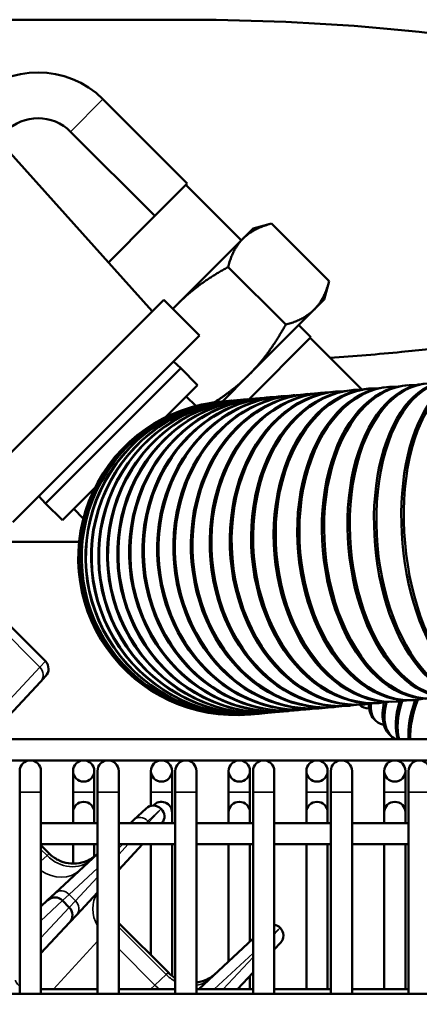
# Model space of a CAD drawing. Header units: inches. Extents: x 1 to 271, y 5 to 171.
# Tile 312 of 334: x 156.22 to 158.45, y 143.33 to 148.81. Entities that reach past the tile are written whole.
import ezdxf

# ---------------------------------------------------------------- set-up
doc = ezdxf.new("R2010")
doc.units = ezdxf.units.IN
doc.header["$LTSCALE"] = 8
doc.header["$MEASUREMENT"] = 0
for name, color, linetype, lineweight in [('Dimension (ANSI)', 7, 'Continuous', 25), ('Visible (ANSI)', 7, 'Continuous', 50), ('Visible Narrow (ANSI)', 7, 'Continuous', 35)]:
    doc.layers.add(name, color=color, linetype=linetype, lineweight=lineweight)
doc.styles.add('Dimension Text', font='tahoma.ttf')
doc.dimstyles.new('Dual Dimension', dxfattribs={"dimscale": 8, "dimtxt": 0.12, "dimasz": 0.098425, "dimexe": 0.125, "dimexo": 0.0625, "dimgap": 0.031496, "dimtad": 0, "dimtih": 1, "dimtoh": 1, "dimrnd": 1e-08, "dimzin": 4, "dimdsep": 46, "dimtxsty": 'Dimension Text', "dimcen": 0.09, "dimdle": 0.393701, "dimclrd": 256, "dimclre": 256, "dimclrt": 256, "dimadec": 0, "dimazin": 1, "dimtfac": 1, "dimtofl": 0, "dimtmove": 0, "dimatfit": 3, "dimfxl": 1, "dimtolj": 1, "dimtzin": 4, "dimlwd": -1, "dimlwe": -1, "dimarcsym": 0})

# ---------------------------------------------------------------- blocks, each defined once
blk = doc.blocks.new('*D10')
at = {"layer": 'Defpoints', "color": 0, "transparency": 16777216}
for p in [(179.2848, 157.7079), (123.1798, 140.6812), (179.2848, 140.6812)]:
    blk.add_point(p, dxfattribs=at)
at = {"layer": 'Dimension (ANSI)', "transparency": 16777216}
for p, q in [((123.1798, 141.1812), (123.1798, 158.7079)), ((179.2848, 141.1812), (179.2848, 158.7079)), ((123.9672, 157.7079), (146.443, 157.7079)), ((178.4974, 157.7079), (156.0215, 157.7079))]:
    blk.add_line(p, q, dxfattribs=at)
for points in [[(123.9672, 157.8392), (123.9672, 157.5767), (123.1798, 157.7079)], [(178.4974, 157.8392), (178.4974, 157.5767), (179.2848, 157.7079)]]:
    blk.add_solid(points, dxfattribs=at)
at = {"layer": 'Dimension (ANSI)', "transparency": 16777216, "insert": (151.2323, 157.7079), "char_height": 0.96, "attachment_point": 5, "style": 'Dimension Text'}
blk.add_mtext('\\A1;{\\H3.0x;(}\\S56.11^ 1425.1 mm;{\\H3.0x;)}', dxfattribs=at)

msp = doc.modelspace()

# ---------------------------------------------------------------- linework, layer by layer
at = {"layer": 'Visible (ANSI)'}
for p, q in [((155.6319, 148.8096), (157.1192, 148.8096)), ((155.5636, 148.7413), (156.9599, 147.1861)), ((156.6851, 148.3666), (157.1546, 147.897)), ((156.5044, 148.1859), (156.974, 147.7164)), ((157.1546, 147.897), (157.1466, 147.889)), ((156.982, 147.7244), (157.1466, 147.889)), ((157.4552, 147.581), (157.1469, 147.8893)), ((156.7157, 147.4581), (156.9579, 147.7003)), ((156.974, 147.7164), (156.9579, 147.7003)), ((156.982, 147.7244), (156.974, 147.7164)), ((157.5213, 147.6471), (157.465, 147.5909)), ((157.5213, 147.6471), (157.6237, 147.6745)), ((157.9447, 147.3535), (157.6237, 147.6745)), ((157.465, 147.5909), (157.1016, 147.2274)), ((157.7024, 147.1112), (157.3814, 147.4322)), ((157.9173, 147.2511), (157.9447, 147.3535)), ((157.0233, 147.2495), (155.9845, 146.2108)), ((157.2219, 147.0508), (157.0233, 147.2495)), ((157.861, 147.1949), (157.9173, 147.2511)), ((157.1016, 147.2274), (157.0735, 147.1993)), ((157.4976, 146.8315), (157.861, 147.1949)), ((157.7748, 147.1086), (157.8427, 147.0408)), ((157.2219, 147.0508), (156.1832, 146.0121)), ((157.8427, 147.0408), (157.4984, 146.6965)), ((158.127, 146.7499), (157.8394, 147.0375)), ((156.3654, 146.1159), (157.1181, 146.8686)), ((157.0777, 146.9066), (157.1181, 146.8686)), ((157.1181, 146.8686), (157.2119, 146.7748)), ((157.3497, 146.6836), (157.4976, 146.8315)), ((157.2119, 146.7748), (157.0314, 146.5944)), ((158.0699, 146.7466), (158.0809, 146.7475)), ((158.1642, 146.7548), (158.1757, 146.7558)), ((158.263, 146.7635), (158.2751, 146.7645)), ((158.3663, 146.7725), (158.3789, 146.7736)), ((157.1484, 146.7114), (157.2015, 146.6583)), ((157.4301, 146.6906), (157.4341, 146.691)), ((157.4668, 146.6938), (157.4715, 146.6942)), ((157.5099, 146.6976), (157.5154, 146.6981)), ((157.5593, 146.7019), (157.5656, 146.7025)), ((157.6149, 146.7068), (157.6219, 146.7074)), ((157.6766, 146.7122), (157.6843, 146.7128)), ((157.7442, 146.7181), (157.7526, 146.7188)), ((157.8175, 146.7245), (157.8266, 146.7253)), ((157.8964, 146.7314), (157.9062, 146.7323)), ((157.9806, 146.7388), (157.991, 146.7397)), ((157.3495, 146.6836), (157.3503, 146.6836)), ((157.3596, 146.6844), (157.3613, 146.6846)), ((157.3765, 146.6859), (157.3789, 146.6861)), ((157.4, 146.688), (157.4032, 146.6883)), ((156.6396, 146.2026), (156.4592, 146.0221)), ((156.3274, 146.1563), (156.3654, 146.1159)), ((156.3654, 146.1159), (156.4592, 146.0221)), ((156.5226, 146.0856), (156.5757, 146.0325)), ((156.552, 145.9013), (155.5492, 145.9013)), ((156.3643, 145.2363), (156.0346, 145.566)), ((156.0388, 144.8023), (156.3373, 145.1225)), ((156.3657, 145.153), (156.3373, 145.1225)), ((158.0489, 144.9881), (158.0587, 144.9889)), ((158.1176, 144.9915), (158.115, 144.9942)), ((158.1331, 144.9954), (158.1435, 144.9963)), ((158.2225, 145.0032), (158.2334, 145.0042)), ((158.3167, 145.0115), (158.3282, 145.0125)), ((158.4155, 145.0201), (158.4276, 145.0212)), ((157.502, 144.9402), (157.5029, 144.9403)), ((157.5122, 144.9411), (157.5138, 144.9412)), ((157.529, 144.9426), (157.5314, 144.9428)), ((157.5525, 144.9446), (157.5557, 144.9449)), ((157.5826, 144.9473), (157.5866, 144.9476)), ((157.6193, 144.9505), (157.6241, 144.9509)), ((157.6624, 144.9542), (157.6679, 144.9547)), ((157.7118, 144.9586), (157.7181, 144.9591)), ((157.7674, 144.9634), (157.7745, 144.964)), ((157.8291, 144.9688), (157.8369, 144.9695)), ((157.8967, 144.9747), (157.9052, 144.9755)), ((157.9701, 144.9812), (157.9792, 144.982)), ((158.2037, 144.9054), (158.1929, 144.9162)), ((158.2884, 144.8207), (158.2778, 144.8313)), ((172.3631, 144.8023), (152.4166, 144.8023)), ((172.3631, 144.6842), (152.4166, 144.6842)), ((156.2214, 144.6252), (156.2214, 144.5071)), ((156.3395, 144.5071), (156.3395, 144.6252)), ((156.5188, 144.6252), (156.5188, 144.5071)), ((156.6369, 144.5071), (156.6369, 144.6252)), ((156.6545, 144.6252), (156.6545, 144.5071)), ((156.7726, 144.5071), (156.7726, 144.6252)), ((156.9518, 144.6252), (156.9518, 144.5071)), ((157.0699, 144.5071), (157.0699, 144.6252)), ((157.0876, 144.6252), (157.0876, 144.5071)), ((157.2057, 144.5071), (157.2057, 144.6252)), ((157.3849, 144.6252), (157.3849, 144.5071)), ((157.503, 144.5071), (157.503, 144.6252)), ((157.5206, 144.6252), (157.5206, 144.5071)), ((157.6387, 144.5071), (157.6387, 144.6252)), ((157.818, 144.6252), (157.818, 144.5071)), ((157.9361, 144.5071), (157.9361, 144.6252)), ((157.9537, 144.6252), (157.9537, 144.5071)), ((158.0718, 144.5071), (158.0718, 144.6252)), ((158.251, 144.6252), (158.251, 144.5071)), ((158.3692, 144.5071), (158.3692, 144.6252)), ((158.3868, 144.6252), (158.3868, 144.5071)), ((156.2214, 144.5071), (156.2214, 143.385)), ((156.3395, 144.5071), (156.3395, 143.385)), ((156.5188, 144.5071), (156.5188, 144.3947)), ((156.6369, 144.5071), (156.6369, 144.3947)), ((156.6545, 144.5071), (156.6545, 143.385)), ((156.7726, 144.5071), (156.7726, 143.385)), ((156.9518, 144.5071), (156.9518, 144.4312)), ((157.0699, 144.5071), (157.0699, 144.3947)), ((157.0876, 144.5071), (157.0876, 143.385)), ((157.2057, 144.5071), (157.2057, 143.385)), ((157.3849, 144.5071), (157.3849, 144.3947)), ((157.503, 144.5071), (157.503, 144.3947)), ((157.5206, 144.5071), (157.5206, 143.385)), ((157.6387, 144.5071), (157.6387, 143.385)), ((157.818, 144.5071), (157.818, 144.3947)), ((157.9361, 144.5071), (157.9361, 144.3947)), ((157.9537, 144.5071), (157.9537, 143.385)), ((158.0718, 144.5071), (158.0718, 143.385)), ((158.251, 144.5071), (158.251, 144.3947)), ((158.3692, 144.5071), (158.3692, 144.3947)), ((158.3868, 144.5071), (158.3868, 143.385)), ((156.5188, 144.3947), (156.5188, 144.3356)), ((156.6369, 144.3356), (156.6369, 144.3947)), ((156.8574, 144.3538), (156.925, 144.4169)), ((157.0095, 144.4143), (157.0084, 144.4155)), ((157.0699, 144.3356), (157.0699, 144.3947)), ((157.3849, 144.3947), (157.3849, 144.3356)), ((157.503, 144.3356), (157.503, 144.3947)), ((157.818, 144.3947), (157.818, 144.3356)), ((157.9361, 144.3356), (157.9361, 144.3947)), ((158.251, 144.3947), (158.251, 144.3356)), ((158.3692, 144.3356), (158.3692, 144.3947)), ((156.3395, 144.3356), (156.6545, 144.3356)), ((156.7726, 144.3356), (157.0876, 144.3356)), ((156.8574, 144.3538), (156.8378, 144.3356)), ((157.2057, 144.3356), (157.5206, 144.3356)), ((157.6387, 144.3356), (157.9537, 144.3356)), ((158.0718, 144.3356), (158.3868, 144.3356)), ((156.3395, 144.2175), (156.6545, 144.2175)), ((156.3395, 144.2118), (156.3861, 144.1651)), ((156.5188, 144.1095), (156.5188, 144.2175)), ((156.6369, 144.1493), (156.6369, 144.2175)), ((156.7726, 144.0753), (156.9052, 144.2175)), ((156.7726, 144.2175), (157.0876, 144.2175)), ((156.9518, 143.5995), (156.9518, 144.2175)), ((157.0699, 143.4842), (157.0699, 144.2175)), ((157.2057, 144.2175), (157.5206, 144.2175)), ((157.3849, 143.5647), (157.3849, 144.2175)), ((157.503, 143.6748), (157.503, 144.2175)), ((157.6387, 144.2175), (157.9537, 144.2175)), ((157.818, 143.4104), (157.818, 144.2175)), ((157.9361, 143.4104), (157.9361, 144.2175)), ((158.0718, 144.2175), (158.3868, 144.2175)), ((158.251, 143.4104), (158.251, 144.2175)), ((158.3692, 143.4104), (158.3692, 144.2175)), ((156.6545, 144.1646), (156.419, 143.9451)), ((156.5391, 143.825), (156.6545, 143.9487)), ((156.3395, 143.8709), (156.3762, 143.9051)), ((156.419, 143.9451), (156.3762, 143.9051)), ((156.4977, 143.8655), (156.4595, 143.9037)), ((156.4992, 143.7821), (156.5391, 143.825)), ((156.4992, 143.7821), (156.3395, 143.6109)), ((156.7726, 143.7787), (157.0491, 143.5022)), ((157.6724, 143.7514), (157.6713, 143.7526)), ((157.5203, 143.6909), (157.2195, 143.4104)), ((157.5203, 143.6909), (157.5206, 143.6912)), ((156.6257, 143.6463), (156.6257, 143.6463)), ((157.6739, 143.6681), (157.6387, 143.6304)), ((156.5188, 143.5294), (156.5188, 143.5294)), ((157.4336, 143.4104), (157.5206, 143.5037)), ((157.503, 143.4104), (157.503, 143.4848)), ((156.6545, 143.4104), (156.3395, 143.4104)), ((157.0876, 143.4104), (156.7726, 143.4104)), ((157.5206, 143.4104), (157.2057, 143.4104)), ((157.9537, 143.4104), (157.6387, 143.4104)), ((158.3868, 143.4104), (158.0718, 143.4104)), ((172.3631, 143.385), (152.3541, 143.385))]:
    msp.add_line(p, q, dxfattribs=at)
for centre in [(156.5778, 144.6252), (157.0109, 144.6252), (157.444, 144.6252), (157.877, 144.6252), (158.3101, 144.6252)]:
    msp.add_circle(centre, 0.0591, dxfattribs=at)
for centre, radius, start, end in [((156.3238, 148.0053), 0.511, 45, 135), ((156.3238, 148.0053), 0.2555, 45, 135), ((157.4224, 145.8116), 0.875, 94.889, 275.111), ((156.3219, 145.1939), 0.06, 317, 45), ((156.2805, 144.6252), 0.0591, 0, 180), ((156.7135, 144.6252), 0.0591, 0, 180), ((157.1466, 144.6252), 0.0591, 0, 180), ((157.5797, 144.6252), 0.0591, 0, 180), ((158.0128, 144.6252), 0.0591, 0, 180), ((158.4458, 144.6252), 0.0591, 0, 180), ((156.5778, 144.3947), 0.0591, 0, 180), ((157.0109, 144.3947), 0.0591, 0, 139.5191), ((157.444, 144.3947), 0.0591, 0, 180), ((157.877, 144.3947), 0.0591, 0, 180), ((158.3101, 144.3947), 0.0591, 0, 180), ((156.966, 144.373), 0.06, 45, 133), ((156.9671, 144.3719), 0.06, 322.7945, 45), ((156.4171, 143.8612), 0.06, 45, 133), ((156.4553, 143.823), 0.06, 317, 45), ((157.6289, 143.7101), 0.06, 45, 80.525), ((157.63, 143.709), 0.06, 317, 45)]:
    msp.add_arc(centre, radius, start, end, dxfattribs=at)
for centre, major_axis, ratio, start_param, end_param in [((158.563, 145.9114), (-0.0763, 0.8717), 0.571268, 6.180637, 9.527327), ((158.6747, 145.9212), (-0.0763, 0.8717), 0.528964, 6.168351, 9.539612), ((158.776, 145.93), (-0.0763, 0.8717), 0.485302, 0, 3.141593), ((158.79, 145.9312), (-0.0763, 0.8717), 0.485302, 6.153726, 9.554237), ((158.1462, 145.8749), (-0.0763, 0.8717), 0.724793, 0, 3.141593), ((158.1572, 145.8759), (-0.0763, 0.8717), 0.724793, 6.215588, 9.492375), ((158.2404, 145.8832), (-0.0763, 0.8717), 0.688967, 0, 3.141593), ((158.252, 145.8842), (-0.0763, 0.8717), 0.688967, 6.208377, 9.499586), ((158.3393, 145.8918), (-0.0763, 0.8717), 0.651372, 0, 3.141593), ((158.3514, 145.8929), (-0.0763, 0.8717), 0.651372, 6.200305, 9.507659), ((158.4426, 145.9008), (-0.0763, 0.8717), 0.612106, 0, 3.141593), ((158.4552, 145.9019), (-0.0763, 0.8717), 0.612106, 6.191154, 9.516809), ((158.55, 145.9102), (-0.0763, 0.8717), 0.571268, 0, 3.141593), ((158.6612, 145.92), (-0.0763, 0.8717), 0.528964, 0, 3.141593), ((157.4795, 145.8166), (-0.0763, 0.8717), 0.97953, 6.267332, 9.440631), ((157.5104, 145.8193), (-0.0763, 0.8717), 0.968077, 6.263691, 9.444272), ((157.5064, 145.8189), (-0.0763, 0.8717), 0.968077, 0, 3.141593), ((157.5478, 145.8226), (-0.0763, 0.8717), 0.954139, 6.259943, 9.44802), ((157.543, 145.8221), (-0.0763, 0.8717), 0.954139, 0, 3.141593), ((157.5917, 145.8264), (-0.0763, 0.8717), 0.937752, 6.256062, 9.451902), ((157.5861, 145.8259), (-0.0763, 0.8717), 0.937752, 0, 3.141593), ((157.6418, 145.8308), (-0.0763, 0.8717), 0.918958, 6.25202, 9.455944), ((157.6355, 145.8302), (-0.0763, 0.8717), 0.918958, 0, 3.141593), ((157.6982, 145.8357), (-0.0763, 0.8717), 0.897805, 6.247784, 9.460179), ((157.6912, 145.8351), (-0.0763, 0.8717), 0.897805, 0, 3.141593), ((157.7606, 145.8412), (-0.0763, 0.8717), 0.874347, 6.243318, 9.464646), ((157.7529, 145.8405), (-0.0763, 0.8717), 0.874347, 0, 3.141593), ((157.8205, 145.8464), (-0.0763, 0.8717), 0.848644, 0, 3.141593), ((157.8289, 145.8472), (-0.0763, 0.8717), 0.848644, 6.238575, 9.469388), ((157.8938, 145.8528), (-0.0763, 0.8717), 0.820763, 0, 3.141593), ((157.9029, 145.8536), (-0.0763, 0.8717), 0.820763, 6.233504, 9.47446), ((157.9727, 145.8597), (-0.0763, 0.8717), 0.790776, 0, 3.141593), ((157.9824, 145.8606), (-0.0763, 0.8717), 0.790776, 6.228038, 9.479925), ((158.0569, 145.8671), (-0.0763, 0.8717), 0.758758, 0, 3.141593), ((158.0672, 145.868), (-0.0763, 0.8717), 0.758758, 6.2221, 9.485864), ((157.4266, 145.812), (-0.0763, 0.8717), 0.998717, 6.277827, 9.430136), ((157.4258, 145.8119), (-0.0763, 0.8717), 0.998717, 0, 3.141593), ((157.4375, 145.8129), (-0.0763, 0.8717), 0.994869, 6.27438, 9.433583), ((157.4359, 145.8128), (-0.0763, 0.8717), 0.994869, 0, 3.141593), ((157.4552, 145.8145), (-0.0763, 0.8717), 0.988468, 6.270889, 9.437075), ((157.4527, 145.8142), (-0.0763, 0.8717), 0.988468, 0, 3.141593), ((157.4762, 145.8163), (-0.0763, 0.8717), 0.97953, 0, 3.141593), ((158.7363, 145.6103), (-0.6187, -0.6187), 0.250653, 6.266751, 6.506347), ((158.8116, 145.5349), (-0.6187, -0.6187), 0.299363, 5.982669, 6.283185), ((158.8224, 145.5242), (-0.6187, -0.6187), 0.299363, 5.948976, 6.469566), ((158.8966, 145.45), (-0.6187, -0.6187), 0.347305, 5.791761, 6.283185), ((158.9072, 145.4394), (-0.6187, -0.6187), 0.347305, 5.766158, 6.383104), ((158.9799, 145.3666), (-0.6187, -0.6187), 0.394356, 5.64796, 6.101051), ((158.9903, 145.3562), (-0.6187, -0.6187), 0.394356, 5.626457, 6.072181), ((159.0616, 145.285), (-0.6187, -0.6187), 0.440394, 5.528579, 5.922333), ((159.0717, 145.2748), (-0.6187, -0.6187), 0.440394, 5.510035, 5.901104), ((159.0616, 145.285), (-0.6187, -0.6187), 0.440394, 6.221602, 6.229453), ((159.0717, 145.2748), (-0.6187, -0.6187), 0.440394, 6.189814, 6.19523)]:
    msp.add_ellipse(centre, major_axis=major_axis, ratio=ratio, start_param=start_param, end_param=end_param, dxfattribs=at)
for points, knots in [([(157.1192, 149.8096), (157.4988, 149.8096), (157.8783, 149.7947), (158.604, 149.736), (158.95, 149.6923), (159.581, 149.5781), (159.8655, 149.5081), (160.3603, 149.3385), (160.5706, 149.2433), (160.8429, 149.0346), (160.9282, 148.9525), (161.0679, 148.7328), (161.1192, 148.5887), (161.1192, 148.438)], [1.570796, 1.570796, 1.570796, 1.570796, 1.884956, 1.884956, 2.199115, 2.199115, 2.513274, 2.513274, 2.827433, 2.827433, 2.984513, 2.984513, 3.141593, 3.141593, 3.141593, 3.141593]), ([(157.1192, 148.8096), (157.4672, 148.8096), (157.8152, 148.7961), (158.472, 148.7438), (158.7811, 148.7053), (159.3201, 148.6102), (159.5525, 148.554), (159.9022, 148.4413), (160.0284, 148.3837), (160.1417, 148.3147), (160.1629, 148.2941), (160.1629, 148.2941)], [1.570796, 1.570796, 1.570796, 1.570796, 1.880082, 1.880082, 2.186933, 2.186933, 2.483959, 2.483959, 2.753446, 2.753446, 2.917918, 2.917918, 2.917918, 2.917918]), ([(160.1192, 147.383), (160.1063, 147.3745), (160.0905, 147.3648), (160.0049, 147.317), (159.9026, 147.2719), (159.6153, 147.1752), (159.4168, 147.1236), (158.939, 147.0298), (158.6534, 146.9889), (158.2183, 146.9464), (158.0852, 146.9357), (157.9497, 146.9271)], [3.5011923, 3.5011923, 3.5011923, 3.5011923, 3.5610315, 3.5610315, 3.7784954, 3.7784954, 4.044791, 4.044791, 4.3388451, 4.3388451, 4.4635122, 4.4635122, 4.4635122, 4.4635122]), ([(156.3861, 144.1651), (156.4004, 144.1509), (156.4171, 144.1388), (156.4531, 144.1207), (156.4728, 144.1145), (156.5127, 144.1086), (156.5335, 144.1089), (156.573, 144.1159), (156.5924, 144.1226), (156.6173, 144.1359), (156.6242, 144.1401), (156.6342, 144.1472), (156.6375, 144.1497), (156.6423, 144.1537), (156.6439, 144.155), (156.6462, 144.157), (156.647, 144.1577), (156.6482, 144.1588), (156.6486, 144.1591), (156.6491, 144.1596), (156.6493, 144.1598), (156.6496, 144.1601), (156.6497, 144.1602), (156.6498, 144.1603), (156.6499, 144.1604), (156.65, 144.1604), (156.65, 144.1604), (156.65, 144.1605), (156.65, 144.1605), (156.65, 144.1605), (156.65, 144.1605), (156.65, 144.1605), (156.65, 144.1605), (156.65, 144.1605), (156.6501, 144.1605), (156.6501, 144.1605)], [0, 0, 0, 0, 0.1533927, 0.1533927, 0.3070308, 0.3070308, 0.4608502, 0.4608502, 0.6133756, 0.6133756, 0.6753614, 0.6753614, 0.7068318, 0.7068318, 0.7226303, 0.7226303, 0.7305377, 0.7305377, 0.7344924, 0.7344924, 0.7364699, 0.7364699, 0.7374587, 0.7374587, 0.7379531, 0.7379531, 0.7382005, 0.7382005, 0.7382316, 0.7382316, 0.7382587, 0.7382587, 0.7382694, 0.7382694, 0.7384517, 0.7384517, 0.7384517, 0.7384517]), ([(157.2057, 143.4479), (157.2092, 143.4483), (157.2127, 143.4489), (157.2359, 143.453), (157.2553, 143.4597), (157.2802, 143.4729), (157.2871, 143.4772), (157.2971, 143.4843), (157.3004, 143.4868), (157.3052, 143.4907), (157.3068, 143.4921), (157.3092, 143.4941), (157.3099, 143.4948), (157.3111, 143.4959), (157.3115, 143.4962), (157.312, 143.4967), (157.3122, 143.4969), (157.3125, 143.4972), (157.3126, 143.4973), (157.3128, 143.4974), (157.3128, 143.4974), (157.3129, 143.4975), (157.3129, 143.4975), (157.3129, 143.4976), (157.3129, 143.4976), (157.3129, 143.4976), (157.3129, 143.4976), (157.3129, 143.4976), (157.3129, 143.4976), (157.313, 143.4976), (157.313, 143.4976), (157.313, 143.4976)], [0.4337513, 0.4337513, 0.4337513, 0.4337513, 0.4608537, 0.4608537, 0.6133775, 0.6133775, 0.6753623, 0.6753623, 0.7068321, 0.7068321, 0.7226303, 0.7226303, 0.7305376, 0.7305376, 0.7344922, 0.7344922, 0.7364697, 0.7364697, 0.7374584, 0.7374584, 0.7379528, 0.7379528, 0.7382002, 0.7382002, 0.7382313, 0.7382313, 0.7382585, 0.7382585, 0.7382695, 0.7382695, 0.7384512, 0.7384512, 0.7384512, 0.7384512])]:
    msp.add_open_spline(points, degree=3, knots=knots, dxfattribs=at)
for points, weights in [([(157.6237, 147.6745), (157.5213, 147.6471), (157.465, 147.5909)], [1.08082679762, 1.07908713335, 1]), ([(157.465, 147.5909), (157.4088, 147.5347), (157.3814, 147.4322)], [1, 1.07908713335, 1.08082679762]), ([(157.3814, 147.4322), (157.2141, 147.3399), (157.1016, 147.2274)], [1.08082679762, 1.07908713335, 1]), ([(157.861, 147.1949), (157.9173, 147.2511), (157.9447, 147.3535)], [1, 1.07908713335, 1.08082679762]), ([(157.1016, 147.2274), (157.0875, 147.2134), (157.074, 147.1987)], [1, 1.0092484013, 1.01743908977]), ([(157.7024, 147.1112), (157.8048, 147.1387), (157.861, 147.1949)], [1.08082679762, 1.07908713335, 1]), ([(157.4976, 146.8315), (157.61, 146.9439), (157.7024, 147.1112)], [1, 1.07908713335, 1.08082679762]), ([(157.3056, 146.6788), (157.4148, 146.7486), (157.4976, 146.8315)], [1.07385303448, 1.05705198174, 1])]:
    msp.add_rational_spline(points, weights, degree=2, dxfattribs=at)
msp.add_open_spline([(157.049, 143.5022), (157.0605, 143.4908), (157.0735, 143.4807), (157.0876, 143.4725)], degree=3, dxfattribs=at)
at = {"layer": 'Visible Narrow (ANSI)'}
for p, q in [((156.5044, 148.1859), (156.6851, 148.3666)), ((156.0017, 145.5349), (156.3333, 145.2033)), ((156.3333, 145.2033), (156.3643, 145.2363)), ((156.3333, 145.2033), (155.9594, 144.8023)), ((156.3395, 144.5071), (156.2214, 144.5071)), ((156.6369, 144.5071), (156.5188, 144.5071)), ((156.7726, 144.5071), (156.6545, 144.5071)), ((157.0699, 144.5071), (156.9518, 144.5071)), ((157.2057, 144.5071), (157.0876, 144.5071)), ((157.503, 144.5071), (157.3849, 144.5071)), ((157.6387, 144.5071), (157.5206, 144.5071)), ((157.9361, 144.5071), (157.818, 144.5071)), ((158.0718, 144.5071), (157.9537, 144.5071)), ((158.3692, 144.5071), (158.251, 144.5071)), ((158.5049, 144.5071), (158.3868, 144.5071)), ((157.0084, 144.4155), (156.935, 144.3467)), ((156.9408, 144.341), (157.0095, 144.4143)), ((156.9232, 144.3356), (156.935, 144.3467)), ((156.935, 144.3467), (156.9408, 144.341)), ((156.9408, 144.341), (156.9357, 144.3356)), ((156.3395, 144.189), (156.3738, 144.1548)), ((156.8256, 144.2175), (156.7726, 144.1607)), ((156.7726, 144.1952), (156.7965, 144.2175)), ((156.3738, 144.1548), (156.3395, 144.1229)), ((156.3738, 144.1548), (156.3861, 144.1651)), ((156.4967, 143.9379), (156.6545, 144.0851)), ((156.6545, 144.034), (156.532, 143.9026)), ((156.4595, 143.9037), (156.3395, 143.7913)), ((156.4596, 143.9035), (156.4967, 143.9379)), ((156.532, 143.9026), (156.4967, 143.9379)), ((156.532, 143.9026), (156.4976, 143.8656)), ((156.3395, 143.6966), (156.4977, 143.8655)), ((156.4307, 143.8766), (156.4308, 143.8767)), ((156.7726, 143.7559), (157.0367, 143.4919)), ((157.6713, 143.7526), (157.6387, 143.722)), ((157.6387, 143.7155), (157.6724, 143.7514)), ((156.6545, 143.6778), (156.4099, 143.4104)), ((156.653, 143.6762), (156.6531, 143.6763)), ((156.7726, 143.6346), (156.9739, 143.4333)), ((157.3048, 143.4104), (157.5206, 143.6117)), ((157.5206, 143.589), (157.3541, 143.4104)), ((157.0367, 143.4919), (156.9739, 143.4333)), ((157.0367, 143.4919), (157.0491, 143.5022)), ((156.9488, 143.4104), (156.9739, 143.4333))]:
    msp.add_line(p, q, dxfattribs=at)
for centre, major_axis, ratio, start_param, end_param in [((156.2935, 145.1635), (0.0439, -0.0409), 0.939626, 0, 1.537996), ((156.8983, 144.31), (-0.0409, 0.0439), 0.865893, 4.742617, 6.283185), ((156.904, 144.3042), (0.0439, -0.0409), 0.865893, 1.418934, 1.540568), ((156.4901, 144.2711), (0.1296, -0.139), 0.865893, 4.742617, 6.283185), ((156.4273, 144.2126), (0.1296, -0.139), 0.865893, 4.941327, 6.283185), ((156.46, 143.9012), (-0.0409, 0.0439), 0.865893, 4.742617, 6.283185), ((156.4952, 143.8659), (0.0439, -0.0409), 0.865893, 0, 1.540568), ((156.8066, 143.8332), (-0.139, 0.1296), 0.865893, 0.127976, 1.230569), ((156.3943, 143.84), (-0.0409, 0.0439), 0.954801, 4.746116, 4.746128), ((157.5612, 143.647), (-0.0409, 0.0439), 0.865893, 6.274384, 6.283185), ((156.3373, 143.33), (-0.139, 0.1296), 0.08445, 0, 0.667752), ((157.153, 143.6082), (0.1296, -0.139), 0.865893, 4.742617, 5.08154), ((157.153, 143.6082), (0.1296, -0.139), 0.865893, 5.763086, 6.283185), ((157.0902, 143.5497), (0.1296, -0.139), 0.865893, 4.742617, 4.927194), ((157.0902, 143.5497), (0.1296, -0.139), 0.865893, 6.280632, 6.283185)]:
    msp.add_ellipse(centre, major_axis=major_axis, ratio=ratio, start_param=start_param, end_param=end_param, dxfattribs=at)

# ---------------------------------------------------------------- dimensions: what is measured, and where the dimension line sits
at = {"layer": 'Dimension (ANSI)'}
dim = msp.add_linear_dim(base=(179.28481, 157.70793), p1=(123.17977, 140.68124), p2=(179.28481, 140.68124), angle=180, text='{\\H3.0x;(}\\S<>^ 1425.1 mm;{\\H3.0x;)}', dimstyle='Dual Dimension', override={"dimgap": 0.031496, "dimtih": 0, "dimtoh": 0, "dimdec": 2, "dimpost": '\\X', "dimtol": 0, "dimlim": 0, "dimtp": 0, "dimtm": 0, "dimtdec": 2, "dimatfit": 1}, dxfattribs=at)
dim.commit()
dim.dimension.update_dxf_attribs({"geometry": '*D10', "text_midpoint": (151.23229, 157.70793), "dimtype": 160})

doc.saveas('drawing.dxf')
